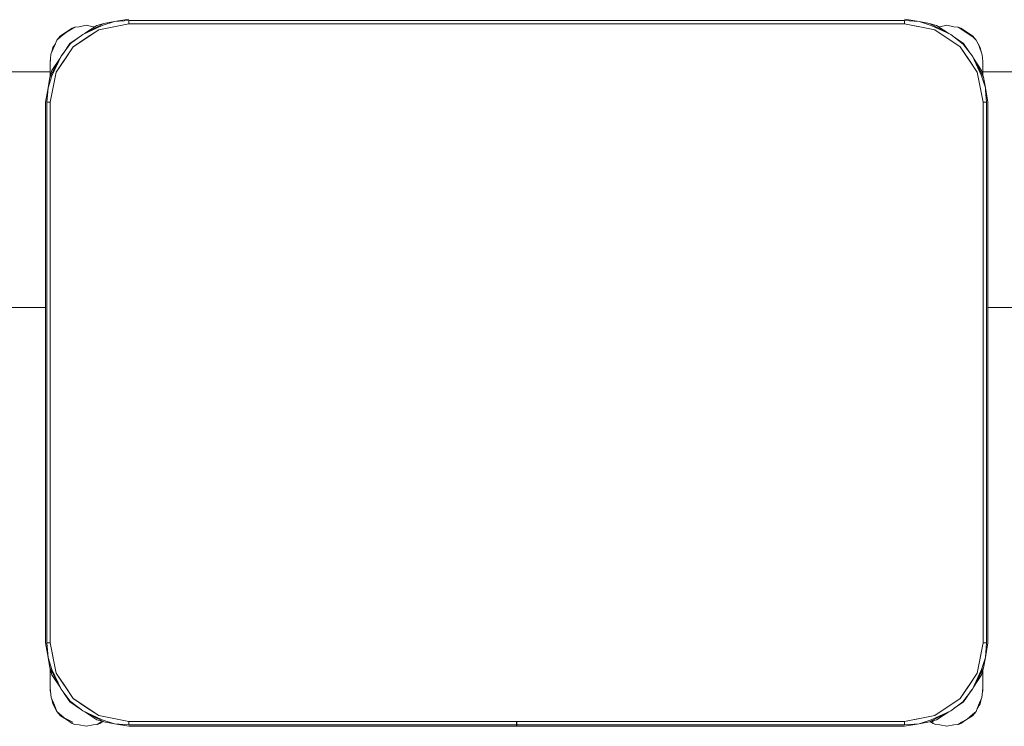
# Model space of a CAD drawing. Header units: millimetres. Extents: x -261 to 187, y -214 to 106.
# Tile 389 of 656: x -191.856 to -191.229, y -75.73 to -75.281. Entities that reach past the tile are written whole.
import ezdxf

# ---------------------------------------------------------------- set-up
doc = ezdxf.new("R2010")
doc.units = ezdxf.units.MM
doc.header["$LTSCALE"] = 0.005
doc.header["$MEASUREMENT"] = 0
doc.layers.add('IFC-Elemento de mobília-Contorno', color=9, linetype='Continuous', lineweight=5)
doc.layers.add('IFC-Viga-Contorno', color=9, linetype='Continuous', lineweight=5)

msp = doc.modelspace()

# ---------------------------------------------------------------- linework, layer by layer
at = {"layer": 'IFC-Elemento de mobília-Contorno', "lineweight": 5}
for p, q in [((-191.81563, -75.29015), (-191.80222, -75.283)), ((-191.80661, -75.28428), (-191.80222, -75.283)), ((-191.80324, -75.28432), (-191.7955, -75.28187)), ((-191.80222, -75.283), (-191.7955, -75.28187)), ((-191.7955, -75.28187), (-191.78633, -75.28025)), ((-191.7955, -75.28187), (-191.78633, -75.28113)), ((-191.78633, -75.28113), (-191.29233, -75.28113)), ((-191.78633, -75.28325), (-191.78633, -75.28113)), ((-191.78633, -75.28325), (-191.78633, -75.28219)), ((-191.29233, -75.28025), (-191.28315, -75.28187)), ((-191.29233, -75.28113), (-191.28315, -75.28187)), ((-191.29233, -75.28325), (-191.29233, -75.28113)), ((-191.29233, -75.28325), (-191.29233, -75.28219)), ((-191.28315, -75.28187), (-191.27542, -75.28432)), ((-191.28315, -75.28187), (-191.27643, -75.283)), ((-191.27643, -75.283), (-191.27204, -75.28428)), ((-191.27643, -75.283), (-191.27524, -75.28365)), ((-191.27643, -75.283), (-191.26302, -75.29015)), ((-191.82972, -75.29098), (-191.82598, -75.28849)), ((-191.82972, -75.29167), (-191.82591, -75.28868)), ((-191.82598, -75.28849), (-191.82225, -75.286)), ((-191.82591, -75.28868), (-191.82056, -75.28537)), ((-191.82225, -75.286), (-191.82056, -75.28537)), ((-191.82168, -75.29789), (-191.80546, -75.28706)), ((-191.82056, -75.28537), (-191.81785, -75.28512)), ((-191.81785, -75.28512), (-191.81345, -75.28424)), ((-191.81563, -75.29015), (-191.80324, -75.28432)), ((-191.81441, -75.2895), (-191.80661, -75.28428)), ((-191.81357, -75.29247), (-191.80546, -75.28706)), ((-191.81345, -75.28424), (-191.80905, -75.28512)), ((-191.80905, -75.28512), (-191.80801, -75.28522)), ((-191.80546, -75.28706), (-191.78633, -75.28325)), ((-191.80546, -75.28706), (-191.79802, -75.28558)), ((-191.79802, -75.28558), (-191.78633, -75.28325)), ((-191.78633, -75.28325), (-191.29233, -75.28325)), ((-191.29233, -75.28325), (-191.28063, -75.28558)), ((-191.29233, -75.28325), (-191.27319, -75.28706)), ((-191.28063, -75.28558), (-191.27319, -75.28706)), ((-191.27542, -75.28432), (-191.26302, -75.29015)), ((-191.27319, -75.28706), (-191.25697, -75.29789)), ((-191.27204, -75.28428), (-191.26425, -75.28949)), ((-191.27067, -75.2852), (-191.26985, -75.28512)), ((-191.26985, -75.28512), (-191.26545, -75.28424)), ((-191.26545, -75.28424), (-191.26105, -75.28512)), ((-191.26105, -75.28512), (-191.25835, -75.28537)), ((-191.25835, -75.28537), (-191.25501, -75.28765)), ((-191.25835, -75.28537), (-191.25665, -75.286)), ((-191.25665, -75.286), (-191.25292, -75.28849)), ((-191.25501, -75.28765), (-191.24897, -75.29165)), ((-191.25292, -75.28849), (-191.24919, -75.29098)), ((-191.83359, -75.29723), (-191.83206, -75.29372)), ((-191.83206, -75.29372), (-191.82972, -75.29098)), ((-191.83206, -75.29372), (-191.82972, -75.29167)), ((-191.8238, -75.29577), (-191.8178, -75.29176)), ((-191.82337, -75.29591), (-191.81563, -75.29015)), ((-191.82168, -75.29789), (-191.81357, -75.29247)), ((-191.26302, -75.29015), (-191.25499, -75.2962)), ((-191.26302, -75.29015), (-191.26099, -75.29167)), ((-191.26108, -75.29161), (-191.25485, -75.29577)), ((-191.24919, -75.29098), (-191.24684, -75.29372)), ((-191.24897, -75.29165), (-191.24684, -75.29372)), ((-191.24684, -75.29372), (-191.24496, -75.29757)), ((-191.24684, -75.29372), (-191.2442, -75.29844)), ((-191.83583, -75.30254), (-191.83359, -75.29723)), ((-191.83524, -75.30113), (-191.8347, -75.29844)), ((-191.8347, -75.29844), (-191.83303, -75.29595)), ((-191.83252, -75.31412), (-191.82168, -75.29789)), ((-191.82943, -75.30394), (-191.82337, -75.29591)), ((-191.82943, -75.30394), (-191.82791, -75.30191)), ((-191.82796, -75.302), (-191.8238, -75.29577)), ((-191.8271, -75.30601), (-191.82168, -75.29789)), ((-191.25697, -75.29789), (-191.24613, -75.31412)), ((-191.25697, -75.29789), (-191.25155, -75.30601)), ((-191.25499, -75.2962), (-191.24922, -75.30394)), ((-191.25485, -75.29577), (-191.25085, -75.30176)), ((-191.24496, -75.29757), (-191.24296, -75.30306)), ((-191.2442, -75.29844), (-191.24367, -75.3011)), ((-191.83657, -75.31735), (-191.82943, -75.30394)), ((-191.83645, -75.30845), (-191.83583, -75.30254)), ((-191.83645, -75.30725), (-191.83618, -75.30589)), ((-191.83645, -75.30725), (-191.83627, -75.30667)), ((-191.83645, -75.30725), (-191.83627, -75.30667)), ((-191.83645, -75.31222), (-191.83645, -75.30725)), ((-191.83529, -75.31297), (-191.83009, -75.30518)), ((-191.83526, -75.31634), (-191.82943, -75.30394)), ((-191.83252, -75.31412), (-191.8271, -75.30601)), ((-191.25155, -75.30601), (-191.24613, -75.31412)), ((-191.24922, -75.30394), (-191.24339, -75.31634)), ((-191.24922, -75.30394), (-191.24208, -75.31735)), ((-191.24857, -75.30518), (-191.24336, -75.31297)), ((-191.24296, -75.30306), (-191.24245, -75.30725)), ((-191.24245, -75.31222), (-191.24245, -75.30725)), ((-191.24245, -75.31608), (-191.24245, -75.30725)), ((-191.83657, -75.31735), (-191.83529, -75.31297)), ((-191.83645, -75.30965), (-191.83645, -75.30845)), ((-191.83645, -75.31094), (-191.83645, -75.30965)), ((-191.83645, -75.31222), (-191.83645, -75.31094)), ((-191.83645, -75.31693), (-191.83645, -75.31222)), ((-191.83633, -75.33325), (-191.83252, -75.31412)), ((-191.834, -75.32156), (-191.83252, -75.31412)), ((-191.24613, -75.31412), (-191.24465, -75.32156)), ((-191.24613, -75.31412), (-191.24233, -75.33325)), ((-191.24336, -75.31297), (-191.24208, -75.31735)), ((-191.24245, -75.30974), (-191.24245, -75.30849)), ((-191.24245, -75.31098), (-191.24245, -75.30974)), ((-191.24245, -75.31222), (-191.24245, -75.31098)), ((-191.24245, -75.31608), (-191.24245, -75.31222)), ((-191.8377, -75.32407), (-191.83526, -75.31634)), ((-191.8377, -75.32407), (-191.83657, -75.31735)), ((-191.83657, -75.31735), (-191.83593, -75.31616)), ((-191.83645, -75.31693), (-191.83645, -75.31523)), ((-191.24339, -75.31634), (-191.24095, -75.32407)), ((-191.24245, -75.31608), (-191.24245, -75.31523)), ((-191.24208, -75.31735), (-191.24095, -75.32407)), ((-191.83933, -75.33325), (-191.8377, -75.32407)), ((-191.83845, -75.33325), (-191.8377, -75.32407)), ((-191.83633, -75.33325), (-191.834, -75.32156)), ((-191.24465, -75.32156), (-191.24233, -75.33325)), ((-191.24095, -75.32407), (-191.24081, -75.32578)), ((-191.24095, -75.32407), (-191.23933, -75.33325)), ((-191.24081, -75.32578), (-191.24021, -75.33325)), ((-191.83933, -75.67725), (-191.83933, -75.33325)), ((-191.83845, -75.67725), (-191.83845, -75.33325)), ((-191.83845, -75.33325), (-191.83633, -75.33325)), ((-191.83739, -75.33325), (-191.83633, -75.33325)), ((-191.83633, -75.67725), (-191.83633, -75.33325)), ((-191.24233, -75.33325), (-191.24127, -75.33325)), ((-191.24233, -75.67725), (-191.24233, -75.33325)), ((-191.24233, -75.33325), (-191.24021, -75.33325)), ((-191.24021, -75.67725), (-191.24021, -75.33325)), ((-191.23933, -75.67725), (-191.23933, -75.33325)), ((-191.83933, -75.67725), (-191.8377, -75.68643)), ((-191.83845, -75.67725), (-191.8377, -75.68643)), ((-191.83845, -75.67725), (-191.83633, -75.67725)), ((-191.83739, -75.67725), (-191.83633, -75.67725)), ((-191.83633, -75.67725), (-191.83252, -75.69638)), ((-191.83633, -75.67725), (-191.834, -75.68894)), ((-191.24613, -75.69638), (-191.24233, -75.67725)), ((-191.24465, -75.68894), (-191.24233, -75.67725)), ((-191.24233, -75.67725), (-191.24021, -75.67725)), ((-191.24233, -75.67725), (-191.24127, -75.67725)), ((-191.24095, -75.68643), (-191.24021, -75.67725)), ((-191.24095, -75.68643), (-191.23933, -75.67725)), ((-191.8377, -75.68643), (-191.83526, -75.69416)), ((-191.8377, -75.68643), (-191.83657, -75.69314)), ((-191.834, -75.68894), (-191.83252, -75.69638)), ((-191.24613, -75.69638), (-191.24465, -75.68894)), ((-191.24339, -75.69416), (-191.24095, -75.68643)), ((-191.24208, -75.69314), (-191.24095, -75.68643)), ((-191.83657, -75.69314), (-191.83529, -75.69753)), ((-191.83657, -75.69314), (-191.83645, -75.69337)), ((-191.83657, -75.69314), (-191.82943, -75.70655)), ((-191.83645, -75.70226), (-191.83645, -75.69356)), ((-191.83645, -75.69605), (-191.83645, -75.69356)), ((-191.83645, -75.69915), (-191.83645, -75.69605)), ((-191.83526, -75.69416), (-191.82943, -75.70655)), ((-191.83252, -75.69638), (-191.8271, -75.70449)), ((-191.83252, -75.69638), (-191.82168, -75.7126)), ((-191.25697, -75.7126), (-191.24613, -75.69638)), ((-191.25155, -75.70449), (-191.24613, -75.69638)), ((-191.24922, -75.70655), (-191.24208, -75.69314)), ((-191.24922, -75.70655), (-191.24339, -75.69416)), ((-191.24336, -75.69753), (-191.24208, -75.69314)), ((-191.24273, -75.69434), (-191.24208, -75.69314)), ((-191.24245, -75.70725), (-191.24245, -75.69441)), ((-191.24245, -75.70226), (-191.24245, -75.69441)), ((-191.24245, -75.69605), (-191.24245, -75.69441)), ((-191.24245, -75.69915), (-191.24245, -75.69605)), ((-191.83645, -75.70725), (-191.83645, -75.70226)), ((-191.83645, -75.70355), (-191.83645, -75.70226)), ((-191.83529, -75.69753), (-191.83009, -75.70532)), ((-191.24857, -75.70532), (-191.24336, -75.69753)), ((-191.24245, -75.70725), (-191.24245, -75.70226)), ((-191.24245, -75.70355), (-191.24245, -75.70226)), ((-191.83645, -75.70484), (-191.83645, -75.70355)), ((-191.83645, -75.70604), (-191.83645, -75.70484)), ((-191.83645, -75.70604), (-191.83623, -75.70792)), ((-191.83645, -75.70725), (-191.83611, -75.70896)), ((-191.83645, -75.70725), (-191.83623, -75.70792)), ((-191.83645, -75.70725), (-191.83623, -75.70792)), ((-191.83623, -75.70792), (-191.83576, -75.71193)), ((-191.82943, -75.70655), (-191.82367, -75.7143)), ((-191.82781, -75.70873), (-191.8238, -75.71473)), ((-191.8271, -75.70449), (-191.82168, -75.7126)), ((-191.25697, -75.7126), (-191.25155, -75.70449)), ((-191.25528, -75.71459), (-191.24922, -75.70655)), ((-191.25485, -75.71473), (-191.25069, -75.7085)), ((-191.25075, -75.70858), (-191.24922, -75.70655)), ((-191.24314, -75.71193), (-191.24245, -75.70604)), ((-191.2428, -75.70898), (-191.24245, -75.70725)), ((-191.24267, -75.70792), (-191.24245, -75.70725)), ((-191.24267, -75.70792), (-191.24245, -75.70725)), ((-191.24245, -75.70484), (-191.24245, -75.70355)), ((-191.24245, -75.70604), (-191.24245, -75.70484)), ((-191.83576, -75.71193), (-191.83359, -75.71677)), ((-191.83533, -75.7129), (-191.8347, -75.71604)), ((-191.8238, -75.71473), (-191.8176, -75.71887)), ((-191.82367, -75.7143), (-191.81563, -75.72036)), ((-191.82168, -75.7126), (-191.80546, -75.72344)), ((-191.82168, -75.7126), (-191.81357, -75.71802)), ((-191.27319, -75.72344), (-191.25697, -75.7126)), ((-191.26302, -75.72036), (-191.25528, -75.71459)), ((-191.26079, -75.7187), (-191.25485, -75.71473)), ((-191.24531, -75.71677), (-191.24314, -75.71193)), ((-191.2442, -75.71604), (-191.24358, -75.71289)), ((-191.8347, -75.71604), (-191.83206, -75.72076)), ((-191.83359, -75.71677), (-191.83206, -75.72076)), ((-191.83206, -75.72076), (-191.82972, -75.72351)), ((-191.83206, -75.72076), (-191.82747, -75.72487)), ((-191.81769, -75.71881), (-191.81563, -75.72036)), ((-191.81563, -75.72036), (-191.80324, -75.72618)), ((-191.81563, -75.72036), (-191.80222, -75.72749)), ((-191.81438, -75.72102), (-191.80661, -75.72622)), ((-191.81357, -75.71802), (-191.80546, -75.72344)), ((-191.27643, -75.72749), (-191.26302, -75.72036)), ((-191.27542, -75.72618), (-191.26302, -75.72036)), ((-191.27204, -75.72622), (-191.26428, -75.72103)), ((-191.24919, -75.72351), (-191.24684, -75.72076)), ((-191.24919, -75.72279), (-191.24684, -75.72076)), ((-191.24684, -75.72076), (-191.24531, -75.71677)), ((-191.24615, -75.71896), (-191.2442, -75.71604)), ((-191.82972, -75.72351), (-191.82598, -75.726)), ((-191.82747, -75.72487), (-191.8219, -75.72768)), ((-191.82598, -75.726), (-191.82225, -75.7285)), ((-191.80661, -75.72622), (-191.80222, -75.72749)), ((-191.80634, -75.72912), (-191.8041, -75.72756)), ((-191.80546, -75.72344), (-191.78633, -75.72725)), ((-191.80546, -75.72344), (-191.79802, -75.72492)), ((-191.80465, -75.7285), (-191.80287, -75.7273)), ((-191.8041, -75.72756), (-191.80334, -75.72717)), ((-191.80341, -75.72685), (-191.80222, -75.72749)), ((-191.80324, -75.72618), (-191.7955, -75.72862)), ((-191.80222, -75.72749), (-191.7955, -75.72862)), ((-191.79802, -75.72492), (-191.78633, -75.72725)), ((-191.78633, -75.72937), (-191.78633, -75.72725)), ((-191.78633, -75.72831), (-191.78633, -75.72725)), ((-191.78633, -75.72725), (-191.29233, -75.72725)), ((-191.53938, -75.7284), (-191.53938, -75.72725)), ((-191.53928, -75.7284), (-191.53928, -75.72725)), ((-191.29233, -75.72725), (-191.27319, -75.72344)), ((-191.29233, -75.72725), (-191.28063, -75.72492)), ((-191.29233, -75.72831), (-191.29233, -75.72725)), ((-191.29233, -75.72937), (-191.29233, -75.72725)), ((-191.28315, -75.72862), (-191.27542, -75.72618)), ((-191.28315, -75.72862), (-191.27643, -75.72749)), ((-191.28063, -75.72492), (-191.27319, -75.72344)), ((-191.27643, -75.72749), (-191.27204, -75.72622)), ((-191.27596, -75.72736), (-191.27425, -75.7285)), ((-191.27506, -75.72709), (-191.27389, -75.72768)), ((-191.25835, -75.72912), (-191.2561, -75.72756)), ((-191.25665, -75.7285), (-191.25292, -75.726)), ((-191.2561, -75.72756), (-191.25254, -75.72573)), ((-191.25292, -75.726), (-191.24919, -75.72351)), ((-191.25254, -75.72573), (-191.24919, -75.72279)), ((-191.82225, -75.7285), (-191.82056, -75.72912)), ((-191.82056, -75.72912), (-191.81785, -75.72937)), ((-191.81785, -75.72937), (-191.81345, -75.73024)), ((-191.81345, -75.73024), (-191.80905, -75.72937)), ((-191.80905, -75.72937), (-191.80634, -75.72912)), ((-191.80634, -75.72912), (-191.80465, -75.7285)), ((-191.7955, -75.72862), (-191.78633, -75.72937)), ((-191.7955, -75.72862), (-191.78633, -75.73025)), ((-191.78633, -75.72937), (-191.53938, -75.72937)), ((-191.78633, -75.73025), (-191.53938, -75.73025)), ((-191.53938, -75.72937), (-191.53938, -75.7284)), ((-191.53938, -75.73002), (-191.53938, -75.72937)), ((-191.53938, -75.73025), (-191.53938, -75.73002)), ((-191.53928, -75.72937), (-191.53928, -75.7284)), ((-191.53928, -75.72937), (-191.29233, -75.72937)), ((-191.53928, -75.73002), (-191.53928, -75.72937)), ((-191.53928, -75.73025), (-191.53928, -75.73002)), ((-191.53928, -75.73025), (-191.29233, -75.73025)), ((-191.29233, -75.72937), (-191.28315, -75.72862)), ((-191.29233, -75.73025), (-191.28315, -75.72862)), ((-191.27425, -75.7285), (-191.27256, -75.72912)), ((-191.27256, -75.72912), (-191.26985, -75.72937)), ((-191.26985, -75.72937), (-191.26545, -75.73024)), ((-191.26545, -75.73024), (-191.26105, -75.72937)), ((-191.26105, -75.72937), (-191.25835, -75.72912)), ((-191.25835, -75.72912), (-191.25665, -75.7285))]:
    msp.add_line(p, q, dxfattribs=at)
at = {"layer": 'IFC-Viga-Contorno', "lineweight": 5}
for p, q in [((-192.14371, -75.31389), (-191.83645, -75.31389)), ((-191.24245, -75.31389), (-190.60825, -75.31389)), ((-192.14371, -75.46389), (-191.83933, -75.46389)), ((-191.23933, -75.46389), (-190.61112, -75.46389))]:
    msp.add_line(p, q, dxfattribs=at)

doc.saveas('drawing.dxf')
